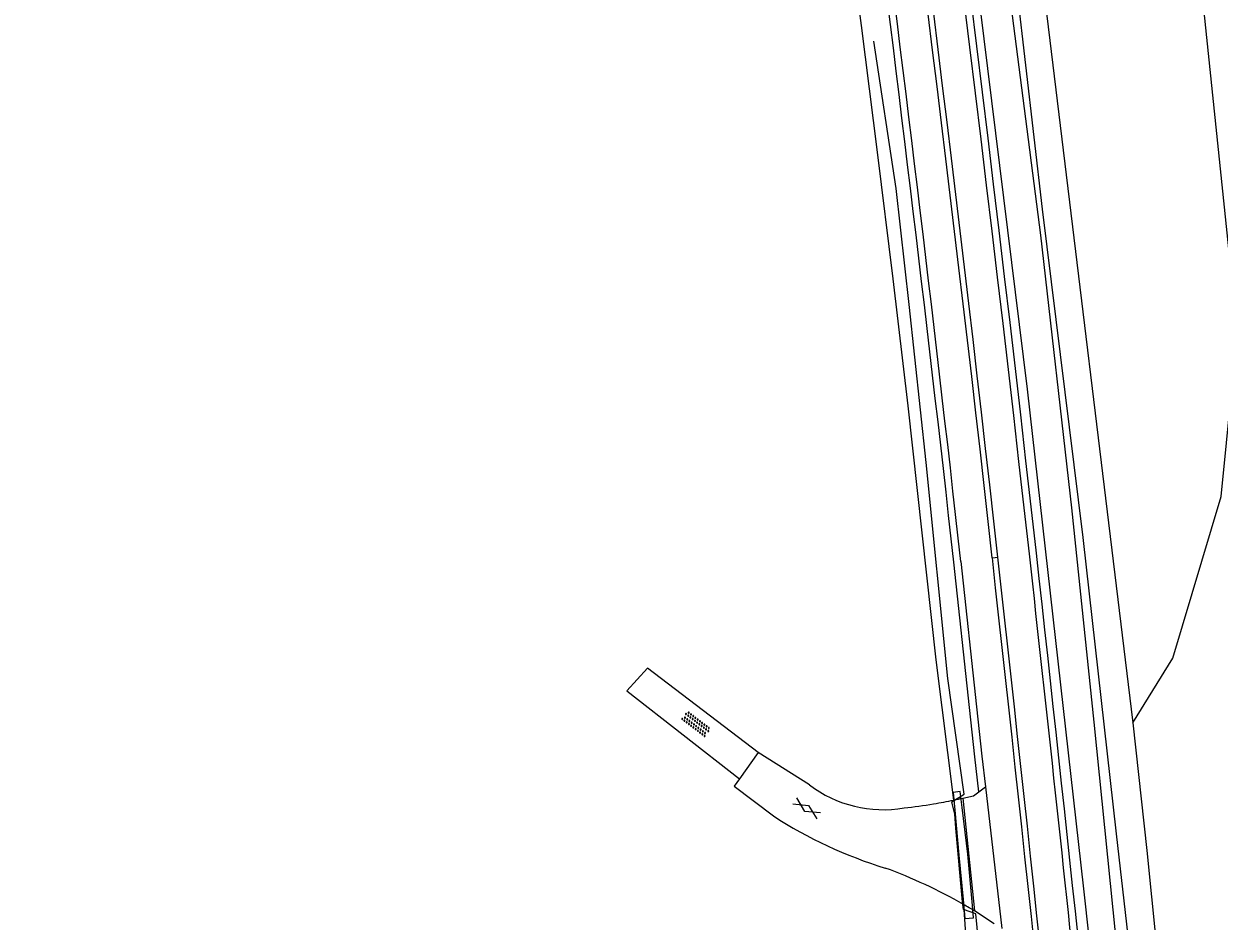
# Model space of a CAD drawing. Extents: x 133000 to 136000, y 400500 to 403500.
# Drawn here: x 133000 to 133085, y 402436 to 402499.8 of the extents above; entities that cross this region are included whole.
import ezdxf

# ---------------------------------------------------------------- set-up
doc = ezdxf.new("R2010")
doc.units = 0
for name, color, linetype in [('gg-afsc-lijn draadraster', 7, 'Continuous'), ('gg-knt-onverhard', 7, 'Continuous'), ('gg-knt-verharding', 7, 'Continuous'), ('gt-grn-vlakafsluiter', 7, 'Continuous'), ('gt-symb-gesloten verharding', 7, 'Continuous'), ('gt-symb-overige verharding', 7, 'Continuous'), ('gx-grn-IMGEO niveau 01', 7, 'Continuous'), ('gx-grn-maaiveld', 7, 'Continuous')]:
    doc.layers.add(name, color=color, linetype=linetype)

# ---------------------------------------------------------------- blocks, each defined once
blk = doc.blocks.new('gt0-OVH')
at = {"layer": 'gt-symb-overige verharding'}
for points in [[(-0.972, 0.298), (-0.967, 0.308), (-0.965, 0.319), (-0.966, 0.33), (-0.971, 0.34), (-0.978, 0.348), (-0.988, 0.353), (-0.999, 0.355), (-1.01, 0.354), (-1.02, 0.349), (-1.028, 0.342), (-1.033, 0.332), (-1.035, 0.321), (-1.034, 0.31), (-1.029, 0.3), (-1.022, 0.292), (-1.012, 0.287), (-1.001, 0.285), (-0.99, 0.286), (-0.98, 0.291)], [(-0.872, 0.106), (-0.867, 0.116), (-0.865, 0.126), (-0.866, 0.137), (-0.871, 0.147), (-0.878, 0.156), (-0.888, 0.161), (-0.899, 0.163), (-0.91, 0.162), (-0.92, 0.157), (-0.928, 0.15), (-0.933, 0.14), (-0.935, 0.129), (-0.934, 0.118), (-0.929, 0.108), (-0.922, 0.1), (-0.912, 0.095), (-0.901, 0.092), (-0.89, 0.094), (-0.88, 0.098)], [(-0.772, 0.298), (-0.767, 0.308), (-0.765, 0.319), (-0.766, 0.33), (-0.771, 0.34), (-0.778, 0.348), (-0.788, 0.353), (-0.799, 0.355), (-0.81, 0.354), (-0.82, 0.349), (-0.828, 0.342), (-0.833, 0.332), (-0.835, 0.321), (-0.834, 0.31), (-0.829, 0.3), (-0.822, 0.292), (-0.812, 0.287), (-0.801, 0.285), (-0.79, 0.286), (-0.78, 0.291)], [(-0.672, 0.106), (-0.667, 0.116), (-0.665, 0.126), (-0.666, 0.137), (-0.671, 0.147), (-0.678, 0.156), (-0.688, 0.161), (-0.699, 0.163), (-0.71, 0.162), (-0.72, 0.157), (-0.728, 0.15), (-0.733, 0.14), (-0.735, 0.129), (-0.734, 0.118), (-0.729, 0.108), (-0.722, 0.1), (-0.712, 0.095), (-0.701, 0.092), (-0.69, 0.094), (-0.68, 0.098)], [(-0.572, 0.298), (-0.567, 0.308), (-0.565, 0.319), (-0.566, 0.33), (-0.571, 0.34), (-0.578, 0.348), (-0.588, 0.353), (-0.599, 0.355), (-0.61, 0.354), (-0.62, 0.349), (-0.628, 0.342), (-0.633, 0.332), (-0.635, 0.321), (-0.634, 0.31), (-0.629, 0.3), (-0.622, 0.292), (-0.612, 0.287), (-0.601, 0.285), (-0.59, 0.286), (-0.58, 0.291)], [(-0.472, 0.106), (-0.467, 0.116), (-0.465, 0.126), (-0.466, 0.137), (-0.471, 0.147), (-0.478, 0.156), (-0.488, 0.161), (-0.499, 0.163), (-0.51, 0.162), (-0.52, 0.157), (-0.528, 0.15), (-0.533, 0.14), (-0.535, 0.129), (-0.534, 0.118), (-0.529, 0.108), (-0.522, 0.1), (-0.512, 0.095), (-0.501, 0.092), (-0.49, 0.094), (-0.48, 0.098)], [(-0.372, 0.298), (-0.367, 0.308), (-0.365, 0.319), (-0.366, 0.33), (-0.371, 0.34), (-0.378, 0.348), (-0.388, 0.353), (-0.399, 0.355), (-0.41, 0.354), (-0.42, 0.349), (-0.428, 0.342), (-0.433, 0.332), (-0.435, 0.321), (-0.434, 0.31), (-0.429, 0.3), (-0.422, 0.292), (-0.412, 0.287), (-0.401, 0.285), (-0.39, 0.286), (-0.38, 0.291)], [(-0.272, 0.106), (-0.267, 0.116), (-0.265, 0.126), (-0.266, 0.137), (-0.271, 0.147), (-0.278, 0.156), (-0.288, 0.161), (-0.299, 0.163), (-0.31, 0.162), (-0.32, 0.157), (-0.328, 0.15), (-0.333, 0.14), (-0.335, 0.129), (-0.334, 0.118), (-0.329, 0.108), (-0.322, 0.1), (-0.312, 0.095), (-0.301, 0.092), (-0.29, 0.094), (-0.28, 0.098)], [(-0.172, 0.298), (-0.167, 0.308), (-0.165, 0.319), (-0.166, 0.33), (-0.171, 0.34), (-0.178, 0.348), (-0.188, 0.353), (-0.199, 0.355), (-0.21, 0.354), (-0.22, 0.349), (-0.228, 0.342), (-0.233, 0.332), (-0.235, 0.321), (-0.234, 0.31), (-0.229, 0.3), (-0.222, 0.292), (-0.212, 0.287), (-0.201, 0.285), (-0.19, 0.286), (-0.18, 0.291)], [(-0.072, 0.106), (-0.067, 0.116), (-0.065, 0.126), (-0.066, 0.137), (-0.071, 0.147), (-0.078, 0.156), (-0.088, 0.161), (-0.099, 0.163), (-0.11, 0.162), (-0.12, 0.157), (-0.128, 0.15), (-0.133, 0.14), (-0.135, 0.129), (-0.134, 0.118), (-0.129, 0.108), (-0.122, 0.1), (-0.112, 0.095), (-0.101, 0.092), (-0.09, 0.094), (-0.08, 0.098)], [(0.028, 0.298), (0.033, 0.308), (0.035, 0.319), (0.034, 0.33), (0.029, 0.34), (0.022, 0.348), (0.012, 0.353), (0.001, 0.355), (-0.01, 0.354), (-0.02, 0.349), (-0.028, 0.342), (-0.033, 0.332), (-0.035, 0.321), (-0.034, 0.31), (-0.029, 0.3), (-0.022, 0.292), (-0.012, 0.287), (-0.001, 0.285), (0.01, 0.286), (0.02, 0.291)], [(0.128, 0.106), (0.133, 0.116), (0.135, 0.126), (0.134, 0.137), (0.129, 0.147), (0.122, 0.156), (0.112, 0.161), (0.101, 0.163), (0.09, 0.162), (0.08, 0.157), (0.072, 0.15), (0.067, 0.14), (0.065, 0.129), (0.066, 0.118), (0.071, 0.108), (0.078, 0.1), (0.088, 0.095), (0.099, 0.092), (0.11, 0.094), (0.12, 0.098)], [(0.228, 0.298), (0.233, 0.308), (0.235, 0.319), (0.234, 0.33), (0.229, 0.34), (0.222, 0.348), (0.212, 0.353), (0.201, 0.355), (0.19, 0.354), (0.18, 0.349), (0.172, 0.342), (0.167, 0.332), (0.165, 0.321), (0.166, 0.31), (0.171, 0.3), (0.178, 0.292), (0.188, 0.287), (0.199, 0.285), (0.21, 0.286), (0.22, 0.291)], [(0.328, 0.106), (0.333, 0.116), (0.335, 0.126), (0.334, 0.137), (0.329, 0.147), (0.322, 0.156), (0.312, 0.161), (0.301, 0.163), (0.29, 0.162), (0.28, 0.157), (0.272, 0.15), (0.267, 0.14), (0.265, 0.129), (0.266, 0.118), (0.271, 0.108), (0.278, 0.1), (0.288, 0.095), (0.299, 0.092), (0.31, 0.094), (0.32, 0.098)], [(0.428, 0.298), (0.433, 0.308), (0.435, 0.319), (0.434, 0.33), (0.429, 0.34), (0.422, 0.348), (0.412, 0.353), (0.401, 0.355), (0.39, 0.354), (0.38, 0.349), (0.372, 0.342), (0.367, 0.332), (0.365, 0.321), (0.366, 0.31), (0.371, 0.3), (0.378, 0.292), (0.388, 0.287), (0.399, 0.285), (0.41, 0.286), (0.42, 0.291)], [(0.528, 0.106), (0.533, 0.116), (0.535, 0.126), (0.534, 0.137), (0.529, 0.147), (0.522, 0.156), (0.512, 0.161), (0.501, 0.163), (0.49, 0.162), (0.48, 0.157), (0.472, 0.15), (0.467, 0.14), (0.465, 0.129), (0.466, 0.118), (0.471, 0.108), (0.478, 0.1), (0.488, 0.095), (0.499, 0.092), (0.51, 0.094), (0.52, 0.098)], [(0.628, 0.298), (0.633, 0.308), (0.635, 0.319), (0.634, 0.33), (0.629, 0.34), (0.622, 0.348), (0.612, 0.353), (0.601, 0.355), (0.59, 0.354), (0.58, 0.349), (0.572, 0.342), (0.567, 0.332), (0.565, 0.321), (0.566, 0.31), (0.571, 0.3), (0.578, 0.292), (0.588, 0.287), (0.599, 0.285), (0.61, 0.286), (0.62, 0.291)], [(0.728, 0.106), (0.733, 0.116), (0.735, 0.126), (0.734, 0.137), (0.729, 0.147), (0.722, 0.156), (0.712, 0.161), (0.701, 0.163), (0.69, 0.162), (0.68, 0.157), (0.672, 0.15), (0.667, 0.14), (0.665, 0.129), (0.666, 0.118), (0.671, 0.108), (0.678, 0.1), (0.688, 0.095), (0.699, 0.092), (0.71, 0.094), (0.72, 0.098)], [(0.828, 0.298), (0.833, 0.308), (0.835, 0.319), (0.834, 0.33), (0.829, 0.34), (0.822, 0.348), (0.812, 0.353), (0.801, 0.355), (0.79, 0.354), (0.78, 0.349), (0.772, 0.342), (0.767, 0.332), (0.765, 0.321), (0.766, 0.31), (0.771, 0.3), (0.778, 0.292), (0.788, 0.287), (0.799, 0.285), (0.81, 0.286), (0.82, 0.291)], [(0.928, 0.106), (0.933, 0.116), (0.935, 0.126), (0.934, 0.137), (0.929, 0.147), (0.922, 0.156), (0.912, 0.161), (0.901, 0.163), (0.89, 0.162), (0.88, 0.157), (0.872, 0.15), (0.867, 0.14), (0.865, 0.129), (0.866, 0.118), (0.871, 0.108), (0.878, 0.1), (0.888, 0.095), (0.899, 0.092), (0.91, 0.094), (0.92, 0.098)], [(1.028, 0.298), (1.033, 0.308), (1.035, 0.319), (1.034, 0.33), (1.029, 0.34), (1.022, 0.348), (1.012, 0.353), (1.001, 0.355), (0.99, 0.354), (0.98, 0.349), (0.972, 0.342), (0.967, 0.332), (0.965, 0.321), (0.966, 0.31), (0.971, 0.3), (0.978, 0.292), (0.988, 0.287), (0.999, 0.285), (1.01, 0.286), (1.02, 0.291)], [(-0.972, -0.142), (-0.967, -0.132), (-0.965, -0.121), (-0.966, -0.11), (-0.971, -0.1), (-0.978, -0.092), (-0.988, -0.087), (-0.999, -0.085), (-1.01, -0.086), (-1.02, -0.091), (-1.028, -0.098), (-1.033, -0.108), (-1.035, -0.119), (-1.034, -0.13), (-1.029, -0.14), (-1.022, -0.148), (-1.012, -0.153), (-1.001, -0.155), (-0.99, -0.154), (-0.98, -0.149)], [(-0.872, -0.334), (-0.867, -0.324), (-0.865, -0.314), (-0.866, -0.303), (-0.871, -0.293), (-0.878, -0.284), (-0.888, -0.279), (-0.899, -0.277), (-0.91, -0.278), (-0.92, -0.283), (-0.928, -0.29), (-0.933, -0.3), (-0.935, -0.311), (-0.934, -0.322), (-0.929, -0.332), (-0.922, -0.34), (-0.912, -0.345), (-0.901, -0.348), (-0.89, -0.346), (-0.88, -0.342)], [(-0.772, -0.142), (-0.767, -0.132), (-0.765, -0.121), (-0.766, -0.11), (-0.771, -0.1), (-0.778, -0.092), (-0.788, -0.087), (-0.799, -0.085), (-0.81, -0.086), (-0.82, -0.091), (-0.828, -0.098), (-0.833, -0.108), (-0.835, -0.119), (-0.834, -0.13), (-0.829, -0.14), (-0.822, -0.148), (-0.812, -0.153), (-0.801, -0.155), (-0.79, -0.154), (-0.78, -0.149)], [(-0.672, -0.334), (-0.667, -0.324), (-0.665, -0.314), (-0.666, -0.303), (-0.671, -0.293), (-0.678, -0.284), (-0.688, -0.279), (-0.699, -0.277), (-0.71, -0.278), (-0.72, -0.283), (-0.728, -0.29), (-0.733, -0.3), (-0.735, -0.311), (-0.734, -0.322), (-0.729, -0.332), (-0.722, -0.34), (-0.712, -0.345), (-0.701, -0.348), (-0.69, -0.346), (-0.68, -0.342)], [(-0.572, -0.142), (-0.567, -0.132), (-0.565, -0.121), (-0.566, -0.11), (-0.571, -0.1), (-0.578, -0.092), (-0.588, -0.087), (-0.599, -0.085), (-0.61, -0.086), (-0.62, -0.091), (-0.628, -0.098), (-0.633, -0.108), (-0.635, -0.119), (-0.634, -0.13), (-0.629, -0.14), (-0.622, -0.148), (-0.612, -0.153), (-0.601, -0.155), (-0.59, -0.154), (-0.58, -0.149)], [(-0.472, -0.334), (-0.467, -0.324), (-0.465, -0.314), (-0.466, -0.303), (-0.471, -0.293), (-0.478, -0.284), (-0.488, -0.279), (-0.499, -0.277), (-0.51, -0.278), (-0.52, -0.283), (-0.528, -0.29), (-0.533, -0.3), (-0.535, -0.311), (-0.534, -0.322), (-0.529, -0.332), (-0.522, -0.34), (-0.512, -0.345), (-0.501, -0.348), (-0.49, -0.346), (-0.48, -0.342)], [(-0.372, -0.142), (-0.367, -0.132), (-0.365, -0.121), (-0.366, -0.11), (-0.371, -0.1), (-0.378, -0.092), (-0.388, -0.087), (-0.399, -0.085), (-0.41, -0.086), (-0.42, -0.091), (-0.428, -0.098), (-0.433, -0.108), (-0.435, -0.119), (-0.434, -0.13), (-0.429, -0.14), (-0.422, -0.148), (-0.412, -0.153), (-0.401, -0.155), (-0.39, -0.154), (-0.38, -0.149)], [(-0.272, -0.334), (-0.267, -0.324), (-0.265, -0.314), (-0.266, -0.303), (-0.271, -0.293), (-0.278, -0.284), (-0.288, -0.279), (-0.299, -0.277), (-0.31, -0.278), (-0.32, -0.283), (-0.328, -0.29), (-0.333, -0.3), (-0.335, -0.311), (-0.334, -0.322), (-0.329, -0.332), (-0.322, -0.34), (-0.312, -0.345), (-0.301, -0.348), (-0.29, -0.346), (-0.28, -0.342)], [(-0.172, -0.142), (-0.167, -0.132), (-0.165, -0.121), (-0.166, -0.11), (-0.171, -0.1), (-0.178, -0.092), (-0.188, -0.087), (-0.199, -0.085), (-0.21, -0.086), (-0.22, -0.091), (-0.228, -0.098), (-0.233, -0.108), (-0.235, -0.119), (-0.234, -0.13), (-0.229, -0.14), (-0.222, -0.148), (-0.212, -0.153), (-0.201, -0.155), (-0.19, -0.154), (-0.18, -0.149)], [(-0.072, -0.334), (-0.067, -0.324), (-0.065, -0.314), (-0.066, -0.303), (-0.071, -0.293), (-0.078, -0.284), (-0.088, -0.279), (-0.099, -0.277), (-0.11, -0.278), (-0.12, -0.283), (-0.128, -0.29), (-0.133, -0.3), (-0.135, -0.311), (-0.134, -0.322), (-0.129, -0.332), (-0.122, -0.34), (-0.112, -0.345), (-0.101, -0.348), (-0.09, -0.346), (-0.08, -0.342)], [(0.028, -0.142), (0.033, -0.132), (0.035, -0.121), (0.034, -0.11), (0.029, -0.1), (0.022, -0.092), (0.012, -0.087), (0.001, -0.085), (-0.01, -0.086), (-0.02, -0.091), (-0.028, -0.098), (-0.033, -0.108), (-0.035, -0.119), (-0.034, -0.13), (-0.029, -0.14), (-0.022, -0.148), (-0.012, -0.153), (-0.001, -0.155), (0.01, -0.154), (0.02, -0.149)], [(0.128, -0.334), (0.133, -0.324), (0.135, -0.314), (0.134, -0.303), (0.129, -0.293), (0.122, -0.284), (0.112, -0.279), (0.101, -0.277), (0.09, -0.278), (0.08, -0.283), (0.072, -0.29), (0.067, -0.3), (0.065, -0.311), (0.066, -0.322), (0.071, -0.332), (0.078, -0.34), (0.088, -0.345), (0.099, -0.348), (0.11, -0.346), (0.12, -0.342)], [(0.228, -0.142), (0.233, -0.132), (0.235, -0.121), (0.234, -0.11), (0.229, -0.1), (0.222, -0.092), (0.212, -0.087), (0.201, -0.085), (0.19, -0.086), (0.18, -0.091), (0.172, -0.098), (0.167, -0.108), (0.165, -0.119), (0.166, -0.13), (0.171, -0.14), (0.178, -0.148), (0.188, -0.153), (0.199, -0.155), (0.21, -0.154), (0.22, -0.149)], [(0.328, -0.334), (0.333, -0.324), (0.335, -0.314), (0.334, -0.303), (0.329, -0.293), (0.322, -0.284), (0.312, -0.279), (0.301, -0.277), (0.29, -0.278), (0.28, -0.283), (0.272, -0.29), (0.267, -0.3), (0.265, -0.311), (0.266, -0.322), (0.271, -0.332), (0.278, -0.34), (0.288, -0.345), (0.299, -0.348), (0.31, -0.346), (0.32, -0.342)], [(0.428, -0.142), (0.433, -0.132), (0.435, -0.121), (0.434, -0.11), (0.429, -0.1), (0.422, -0.092), (0.412, -0.087), (0.401, -0.085), (0.39, -0.086), (0.38, -0.091), (0.372, -0.098), (0.367, -0.108), (0.365, -0.119), (0.366, -0.13), (0.371, -0.14), (0.378, -0.148), (0.388, -0.153), (0.399, -0.155), (0.41, -0.154), (0.42, -0.149)], [(0.528, -0.334), (0.533, -0.324), (0.535, -0.314), (0.534, -0.303), (0.529, -0.293), (0.522, -0.284), (0.512, -0.279), (0.501, -0.277), (0.49, -0.278), (0.48, -0.283), (0.472, -0.29), (0.467, -0.3), (0.465, -0.311), (0.466, -0.322), (0.471, -0.332), (0.478, -0.34), (0.488, -0.345), (0.499, -0.348), (0.51, -0.346), (0.52, -0.342)], [(0.628, -0.142), (0.633, -0.132), (0.635, -0.121), (0.634, -0.11), (0.629, -0.1), (0.622, -0.092), (0.612, -0.087), (0.601, -0.085), (0.59, -0.086), (0.58, -0.091), (0.572, -0.098), (0.567, -0.108), (0.565, -0.119), (0.566, -0.13), (0.571, -0.14), (0.578, -0.148), (0.588, -0.153), (0.599, -0.155), (0.61, -0.154), (0.62, -0.149)], [(0.728, -0.334), (0.733, -0.324), (0.735, -0.314), (0.734, -0.303), (0.729, -0.293), (0.722, -0.284), (0.712, -0.279), (0.701, -0.277), (0.69, -0.278), (0.68, -0.283), (0.672, -0.29), (0.667, -0.3), (0.665, -0.311), (0.666, -0.322), (0.671, -0.332), (0.678, -0.34), (0.688, -0.345), (0.699, -0.348), (0.71, -0.346), (0.72, -0.342)], [(0.828, -0.142), (0.833, -0.132), (0.835, -0.121), (0.834, -0.11), (0.829, -0.1), (0.822, -0.092), (0.812, -0.087), (0.801, -0.085), (0.79, -0.086), (0.78, -0.091), (0.772, -0.098), (0.767, -0.108), (0.765, -0.119), (0.766, -0.13), (0.771, -0.14), (0.778, -0.148), (0.788, -0.153), (0.799, -0.155), (0.81, -0.154), (0.82, -0.149)], [(0.928, -0.334), (0.933, -0.324), (0.935, -0.314), (0.934, -0.303), (0.929, -0.293), (0.922, -0.284), (0.912, -0.279), (0.901, -0.277), (0.89, -0.278), (0.88, -0.283), (0.872, -0.29), (0.867, -0.3), (0.865, -0.311), (0.866, -0.322), (0.871, -0.332), (0.878, -0.34), (0.888, -0.345), (0.899, -0.348), (0.91, -0.346), (0.92, -0.342)], [(1.028, -0.142), (1.033, -0.132), (1.035, -0.121), (1.034, -0.11), (1.029, -0.1), (1.022, -0.092), (1.012, -0.087), (1.001, -0.085), (0.99, -0.086), (0.98, -0.091), (0.972, -0.098), (0.967, -0.108), (0.965, -0.119), (0.966, -0.13), (0.971, -0.14), (0.978, -0.148), (0.988, -0.153), (0.999, -0.155), (1.01, -0.154), (1.02, -0.149)]]:
    blk.add_lwpolyline(points, close=True, dxfattribs=at)
blk = doc.blocks.new('gt0-GESVH1')
at = {"layer": 'gt-symb-gesloten verharding'}
for p, q in [((-0.992, -0.261), (0.008, 0.239)), ((0.008, -0.261), (-0.992, 0.239)), ((0.008, 0.239), (1.008, -0.261)), ((1.008, 0.239), (0.008, -0.261))]:
    blk.add_line(p, q, dxfattribs=at)

msp = doc.modelspace()

# ---------------------------------------------------------------- linework, layer by layer
at = {"layer": 'gg-afsc-lijn draadraster'}
for p, q in [((133066.26, 402442.589), (133066.17, 402443.584)), ((133066.728, 402437.365), (133066.26, 402442.589))]:
    msp.add_line(p, q, dxfattribs=at)
for points in [[(133066.17, 402443.584), (133065.956, 402444.473), (133066.833, 402445.019), (133065.69, 402453.248), (133064.146, 402468.604), (133062.936, 402479.831), (133062.02, 402488.071), (133060.421, 402498.568)], [(133080.009, 402303.576), (133078.557, 402321.54), (133078.247, 402326.102), (133075.113, 402358.552), (133074.139, 402369.922), (133073.419, 402377.391), (133071.387, 402397.745), (133070.642, 402405.762), (133069.102, 402422.35), (133068.914, 402423.861), (133067.683, 402436.5), (133066.791, 402436.812), (133066.728, 402437.365)]]:
    msp.add_lwpolyline(points, dxfattribs=at)
at = {"layer": 'gg-knt-onverhard'}
for p, q in [((133052.202, 402447.98), (133044.341, 402453.98)), ((133042.871, 402452.36), (133050.869, 402446.111))]:
    msp.add_line(p, q, dxfattribs=at)
at = {"layer": 'gg-knt-verharding'}
for p, q in [((133052.202, 402447.98), (133050.869, 402446.111)), ((133055.843, 402445.678), (133052.202, 402447.98))]:
    msp.add_line(p, q, dxfattribs=at)
msp.add_lwpolyline([(133050.869, 402446.111), (133050.491, 402445.58), (133053.281, 402443.47)], dxfattribs=at)
at = {"layer": 'gt-grn-vlakafsluiter'}
msp.add_line((133042.871, 402452.36), (133044.341, 402453.98), dxfattribs=at)
at = {"layer": 'gx-grn-IMGEO niveau 01'}
msp.add_lwpolyline([(133067.113, 402440.738), (133066.694, 402444.062), (133066.55, 402445.206), (133066.069, 402445.131), (133066.183, 402443.868), (133066.472, 402440.665), (133066.773, 402437.515), (133066.902, 402436.173), (133067.516, 402436.23), (133067.438, 402437.099), (133067.113, 402440.738)], dxfattribs=at)
at = {"layer": 'gx-grn-maaiveld'}
for p, q in [((133068.846, 402461.813), (133069.243, 402461.857)), ((133068.104, 402447.726), (133068.358, 402445.536)), ((133067.895, 402445.187), (133068.358, 402445.536)), ((133068.358, 402445.536), (133069.528, 402435.452)), ((133066.755, 402444.737), (133067.576, 402436.711)), ((133068.984, 402435.803), (133067.576, 402436.711))]:
    msp.add_line(p, q, dxfattribs=at)
for points in [[(133078.843, 402450.085), (133081.669, 402454.696), (133085.123, 402466.186), (133086.286, 402477.873), (133083.179, 402507.736), (133079.324, 402535.811), (133073.858, 402569.694), (133070.053, 402593.828), (133065.758, 402622.991), (133063.246, 402642.393), (133058.946, 402667.681), (133054.155, 402694.994), (133050.241, 402714.834), (133043.89, 402746.803), (133034.967, 402788.04), (133027.471, 402820.116), (133018.619, 402848.872), (133011.004, 402867.194), (133006.345, 402880.666), (133000.57, 402900.436), (133000, 402902.593)], [(133000, 402877.995), (133005.89, 402854.367), (133015.285, 402817.157), (133026.062, 402771.963), (133038.829, 402708.466), (133043.13, 402690.743), (133044.214, 402684.698), (133044.787, 402680.85), (133045.55, 402676.763), (133055.938, 402618.263), (133063.175, 402570.845), (133065.752, 402552.75), (133072.594, 402501.32), (133078.843, 402450.085)], [(133078.951, 402405.653), (133075.342, 402438.279), (133071.348, 402473.822), (133065.443, 402521.545), (133060.576, 402558.073), (133054.984, 402597.61), (133049.219, 402632.347), (133043.402, 402666.108), (133041.975, 402674.477), (133040.941, 402681.341), (133039.225, 402690.135)], [(133066.11, 402444.597), (133064.844, 402454.562), (133063.869, 402463.6), (133062.852, 402472.628), (133061.792, 402481.65), (133060.69, 402490.667), (133059.548, 402499.668), (133052.976, 402548.826), (133047.899, 402583.855), (133042.446, 402618.072), (133037.188, 402648.594), (133033.564, 402667.614)], [(133069.38, 402507.205), (133072.261, 402484.773), (133074.475, 402465.371), (133076.073, 402450.14), (133077.801, 402433.037), (133080.496, 402407), (133080.651, 402406.32), (133080.791, 402406.035), (133080.862, 402405.954), (133081.22, 402405.937), (133081.437, 402405.979), (133081.624, 402406.15), (133079.963, 402422.1), (133077.671, 402442.201), (133075.311, 402463.266), (133072.405, 402486.607), (133070.033, 402507.12)], [(133067.895, 402445.187), (133067.607, 402447.67), (133067.222, 402451.181), (133066.112, 402461.51)], [(133066.609, 402461.564), (133067.719, 402451.235), (133068.104, 402447.726)], [(133078.843, 402450.085), (133079.829, 402440.997), (133083.248, 402407.108), (133082.953, 402405.532), (133082.182, 402405.08), (133080.988, 402404.719), (133079.825, 402404.849), (133079.442, 402405.199), (133078.951, 402405.653)], [(133066.755, 402444.737), (133067.511, 402444.897), (133067.895, 402445.187)], [(133066.796, 402437.171), (133067.081, 402432.953), (133070.314, 402400.894)]]:
    msp.add_lwpolyline(points, dxfattribs=at)
for centre, radius, start, end in [((130137.726, 402135.32), 2951.897, 6.355907, 10.453173), ((130137.98, 402135.362), 2952.14, 6.355637, 10.453272), ((130137.165, 402135.229), 2949.815, 6.356441, 9.583709), ((130138.154, 402135.371), 2949.216, 6.355812, 9.584187), ((130140.281, 402135.629), 2943.924, 6.355452, 8.440017), ((130139.348, 402135.52), 2945.363, 6.355528, 8.439446), ((128092.766, 401907.583), 5006.85, 4.78986, 6.355349), ((128097.734, 401908.067), 5002.258, 4.789094, 6.356135), ((128082.121, 401906.38), 5020.211, 5.574472, 6.355546), ((128058.03, 401903.86), 5044.934, 5.688588, 6.353698), ((133061.101, 402452.597), 8.69, 232.7679, 279.73349), ((133060.827, 402470.491), 26.428, 281.53084, 282.96182), ((133058.106, 402483.606), 39.825, 276.43516, 279.48909), ((133058.63, 402480.337), 36.514, 279.52443, 281.82071), ((133070.581, 402470.14), 31.789, 237.02982, 252.90485), ((133048.905, 402405.95), 35.984, 60.18636, 69.96051), ((133048.175, 402404.704), 37.428, 58.77716, 60.16343)]:
    msp.add_arc(centre, radius, start, end, dxfattribs=at)

# ---------------------------------------------------------------- block references
at = {"layer": 'gt-symb-gesloten verharding', "rotation": 147.70905164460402}
msp.add_blockref('gt0-GESVH1', (133055.649, 402443.987), dxfattribs=at)
at = {"layer": 'gt-symb-overige verharding', "rotation": 142.63746931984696}
msp.add_blockref('gt0-OVH', (133047.787, 402450.012), dxfattribs=at)

doc.saveas('drawing.dxf')
